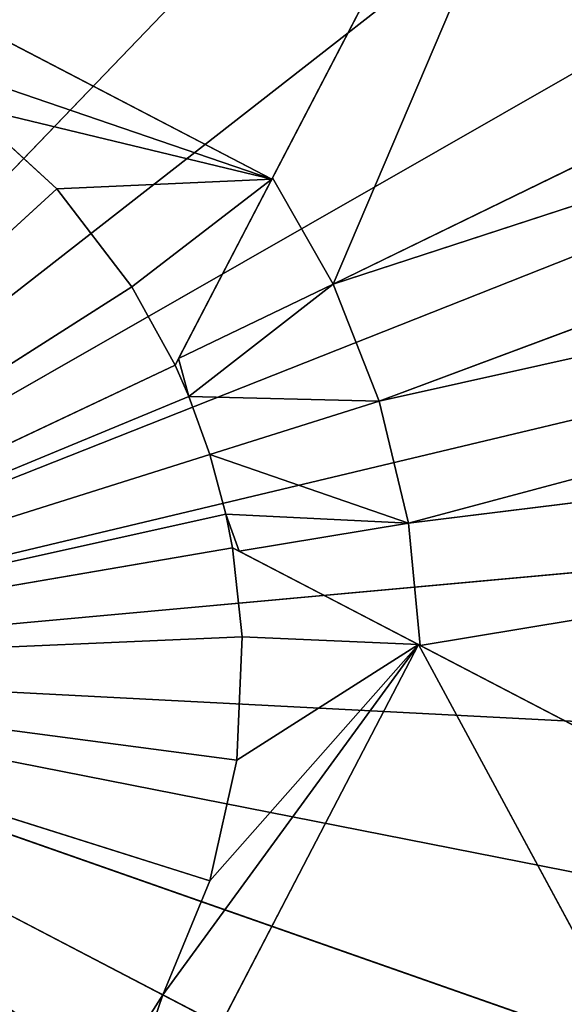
# Model space of a CAD drawing. Extents: x 0 to 604, y -645 to 1.
# Tile 630 of 656: x 44.215 to 44.869, y -600.904 to -599.722. Entities that reach past the tile are written whole.
import ezdxf

# ---------------------------------------------------------------- set-up
doc = ezdxf.new("R2010")
doc.units = 0
doc.header["$LTSCALE"] = 2.54
doc.layers.get('0').update_dxf_attribs({"color": 13, "linetype": 'CONTINUOUS'})

# ---------------------------------------------------------------- blocks, each defined once
blk = doc.blocks.new('GRUPA0_1')
at = {"color": 0}
for p, q in [((44.591312, -600.03979, 52.662582), (47.815159, -598.46997, 52.662582)), ((44.591312, -600.03979, 52.662582), (47.815159, -598.46997, 52.662582)), ((45.219944, -598.56476, 52.662582), (44.405548, -600.12885, 49.716358)), ((45.219944, -598.56476, 52.662582), (44.405548, -600.12885, 49.716358)), ((45.219944, -598.56476, 52.662582), (44.517658, -599.91357, 49.612583)), ((45.219944, -598.56476, 52.662582), (44.517658, -599.91357, 49.612583)), ((44.518604, -599.91174, 52.662582), (45.219944, -598.56476, 52.662582)), ((44.518604, -599.91174, 52.662582), (45.219944, -598.56476, 52.662582)), ((44.591312, -600.03979, 52.662582), (45.219944, -598.56476, 52.662582)), ((44.591312, -600.03979, 52.662582), (45.219944, -598.56476, 52.662582)), ((45.364197, -598.69769, 46.662582), (43.631683, -600.5, 46.662582)), ((45.364197, -598.69769, 46.662582), (43.631683, -600.5, 46.662582)), ((44.591312, -600.03979, 52.662582), (48.00724, -598.92615, 52.662582)), ((44.591312, -600.03979, 52.662582), (48.00724, -598.92615, 52.662582)), ((44.646729, -600.18005, 52.662582), (48.00724, -598.92615, 52.662582)), ((44.646729, -600.18005, 52.662582), (48.00724, -598.92615, 52.662582)), ((45.603062, -598.96259, 46.662582), (43.631683, -600.5, 46.662582)), ((45.603062, -598.96259, 46.662582), (43.631683, -600.5, 46.662582)), ((43.631683, -600.5, 46.662582), (45.801796, -599.25879, 46.662582)), ((43.631683, -600.5, 46.662582), (45.801796, -599.25879, 46.662582)), ((44.646729, -600.18005, 52.662582), (48.149742, -599.40015, 52.662582)), ((44.646729, -600.18005, 52.662582), (48.149742, -599.40015, 52.662582)), ((44.681763, -600.32672, 52.662582), (48.149742, -599.40015, 52.662582)), ((44.681763, -600.32672, 52.662582), (48.149742, -599.40015, 52.662582)), ((44.517658, -599.91357, 49.612583), (43.60408, -599.43787, 49.612583)), ((44.517658, -599.91357, 49.612583), (43.60408, -599.43787, 49.612583)), ((45.956348, -599.58026, 46.662582), (43.631683, -600.5, 46.662582)), ((45.956348, -599.58026, 46.662582), (43.631683, -600.5, 46.662582)), ((44.517658, -599.91357, 49.612583), (44.024696, -599.74518, 49.612583)), ((44.517658, -599.91357, 49.612583), (44.024696, -599.74518, 49.612583)), ((44.149799, -599.82489, 49.612583), (44.517658, -599.91357, 49.612583)), ((44.149799, -599.82489, 49.612583), (44.259155, -599.92511, 49.612583)), ((44.149799, -599.82489, 49.612583), (44.517658, -599.91357, 49.612583)), ((44.149799, -599.82489, 49.612583), (44.259155, -599.92511, 49.612583)), ((44.681763, -600.32672, 52.662582), (48.241051, -599.8866, 52.662582)), ((44.681763, -600.32672, 52.662582), (48.241051, -599.8866, 52.662582)), ((44.695629, -600.47333, 52.662582), (48.241051, -599.8866, 52.662582)), ((44.695629, -600.47333, 52.662582), (48.241051, -599.8866, 52.662582)), ((44.259155, -599.92511, 49.612583), (44.517658, -599.91357, 49.612583)), ((44.259155, -599.92511, 49.612583), (44.517658, -599.91357, 49.612583)), ((44.349449, -600.04285, 49.612583), (44.517658, -599.91357, 49.612583)), ((44.349449, -600.04285, 49.612583), (44.517658, -599.91357, 49.612583)), ((44.401352, -600.13696, 49.612583), (44.517658, -599.91357, 49.612583)), ((44.401352, -600.13696, 49.612583), (44.517658, -599.91357, 49.612583)), ((44.405548, -600.12885, 49.716358), (44.518604, -599.91174, 52.662582)), ((44.405548, -600.12885, 49.716358), (44.518604, -599.91174, 52.662582)), ((44.517658, -599.91357, 49.612583), (44.405548, -600.12885, 49.716358)), ((44.517658, -599.91357, 49.612583), (44.405548, -600.12885, 49.716358)), ((44.518604, -599.91174, 52.662582), (44.591312, -600.03979, 52.662582)), ((44.518604, -599.91174, 52.662582), (44.591312, -600.03979, 52.662582)), ((46.06358, -599.92047, 46.662582), (43.631683, -600.5, 46.662582)), ((46.06358, -599.92047, 46.662582), (43.631683, -600.5, 46.662582)), ((43.631683, -600.5, 49.336079), (44.259155, -599.92511, 49.612583)), ((43.631683, -600.5, 49.336079), (44.259155, -599.92511, 49.612583)), ((44.259155, -599.92511, 49.612583), (44.349449, -600.04285, 49.612583)), ((44.259155, -599.92511, 49.612583), (44.349449, -600.04285, 49.612583)), ((43.631683, -600.5, 49.336079), (44.349449, -600.04285, 49.612583)), ((43.631683, -600.5, 49.336079), (44.349449, -600.04285, 49.612583)), ((44.349449, -600.04285, 49.612583), (44.401352, -600.13696, 49.612583)), ((44.349449, -600.04285, 49.612583), (44.401352, -600.13696, 49.612583)), ((44.591312, -600.03979, 52.662582), (44.405548, -600.12885, 49.716358)), ((44.591312, -600.03979, 52.662582), (44.405548, -600.12885, 49.716358)), ((44.591312, -600.03979, 52.662582), (44.417934, -600.17438, 49.612583)), ((44.591312, -600.03979, 52.662582), (44.417934, -600.17438, 49.612583)), ((44.591312, -600.03979, 52.662582), (44.646729, -600.18005, 52.662582)), ((44.591312, -600.03979, 52.662582), (44.646729, -600.18005, 52.662582)), ((43.631683, -600.5, 49.336079), (44.401352, -600.13696, 49.612583)), ((43.631683, -600.5, 49.336079), (44.401352, -600.13696, 49.612583)), ((44.401352, -600.13696, 49.612583), (44.405548, -600.12885, 49.716358)), ((44.401352, -600.13696, 49.612583), (44.405548, -600.12885, 49.716358)), ((44.401352, -600.13696, 49.612583), (44.417934, -600.17438, 49.612583)), ((44.401352, -600.13696, 49.612583), (44.417934, -600.17438, 49.612583)), ((44.417934, -600.17438, 49.612583), (44.405548, -600.12885, 49.716358)), ((44.417934, -600.17438, 49.612583), (44.405548, -600.12885, 49.716358)), ((44.417934, -600.17438, 49.612583), (43.631683, -600.5, 49.336079)), ((44.417934, -600.17438, 49.612583), (43.631683, -600.5, 49.336079)), ((44.646729, -600.18005, 52.662582), (44.417934, -600.17438, 49.612583)), ((44.417934, -600.17438, 49.612583), (44.443317, -600.24414, 49.612583)), ((44.646729, -600.18005, 52.662582), (44.417934, -600.17438, 49.612583)), ((44.417934, -600.17438, 49.612583), (44.443317, -600.24414, 49.612583)), ((44.646729, -600.18005, 52.662582), (44.443317, -600.24414, 49.612583)), ((44.646729, -600.18005, 52.662582), (44.443317, -600.24414, 49.612583)), ((44.646729, -600.18005, 52.662582), (44.681763, -600.32672, 52.662582)), ((44.646729, -600.18005, 52.662582), (44.681763, -600.32672, 52.662582)), ((43.631683, -600.5, 49.336079), (44.443317, -600.24414, 49.612583)), ((43.631683, -600.5, 49.336079), (44.443317, -600.24414, 49.612583)), ((44.681763, -600.32672, 52.662582), (44.443317, -600.24414, 49.612583)), ((44.443317, -600.24414, 49.612583), (44.462528, -600.31586, 49.612583)), ((44.681763, -600.32672, 52.662582), (44.443317, -600.24414, 49.612583)), ((44.443317, -600.24414, 49.612583), (44.462528, -600.31586, 49.612583)), ((43.631683, -600.5, 46.662582), (46.121307, -600.27246, 46.662582)), ((43.631683, -600.5, 46.662582), (46.121307, -600.27246, 46.662582)), ((44.462528, -600.31586, 49.612583), (43.631683, -600.5, 49.336079)), ((44.462528, -600.31586, 49.612583), (43.631683, -600.5, 49.336079)), ((44.478493, -600.36029, 49.716358), (44.462528, -600.31586, 49.612583)), ((44.462528, -600.31586, 49.612583), (44.470428, -600.35608, 49.612583)), ((44.478493, -600.36029, 49.716358), (44.462528, -600.31586, 49.612583)), ((44.681763, -600.32672, 52.662582), (44.462528, -600.31586, 49.612583)), ((44.681763, -600.32672, 52.662582), (44.462528, -600.31586, 49.612583)), ((44.462528, -600.31586, 49.612583), (44.470428, -600.35608, 49.612583)), ((44.681763, -600.32672, 52.662582), (44.478493, -600.36029, 49.716358)), ((44.681763, -600.32672, 52.662582), (44.478493, -600.36029, 49.716358)), ((44.681763, -600.32672, 52.662582), (44.695629, -600.47333, 52.662582)), ((44.681763, -600.32672, 52.662582), (44.695629, -600.47333, 52.662582)), ((43.631683, -600.5, 49.336079), (44.470428, -600.35608, 49.612583)), ((43.631683, -600.5, 49.336079), (44.470428, -600.35608, 49.612583)), ((44.478493, -600.36029, 49.716358), (44.470428, -600.35608, 49.612583)), ((44.470428, -600.35608, 49.612583), (44.69381, -600.47241, 49.612583)), ((44.470428, -600.35608, 49.612583), (44.69381, -600.47241, 49.612583)), ((44.470428, -600.35608, 49.612583), (44.481876, -600.46295, 49.612583)), ((44.478493, -600.36029, 49.716358), (44.470428, -600.35608, 49.612583)), ((44.470428, -600.35608, 49.612583), (44.481876, -600.46295, 49.612583)), ((44.695629, -600.47333, 52.662582), (44.478493, -600.36029, 49.716358)), ((44.478493, -600.36029, 49.716358), (44.69381, -600.47241, 49.612583)), ((44.478493, -600.36029, 49.716358), (44.69381, -600.47241, 49.612583)), ((44.695629, -600.47333, 52.662582), (44.478493, -600.36029, 49.716358)), ((44.481876, -600.46295, 49.612583), (43.631683, -600.5, 49.336079)), ((44.481876, -600.46295, 49.612583), (43.631683, -600.5, 49.336079)), ((44.481876, -600.46295, 49.612583), (44.475395, -600.61115, 49.612583)), ((44.481876, -600.46295, 49.612583), (44.475395, -600.61115, 49.612583)), ((44.69381, -600.47241, 49.612583), (44.481876, -600.46295, 49.612583)), ((44.69381, -600.47241, 49.612583), (44.481876, -600.46295, 49.612583)), ((44.218132, -601.38599, 49.612583), (44.69381, -600.47241, 49.612583)), ((44.218132, -601.38599, 49.612583), (44.69381, -600.47241, 49.612583)), ((44.386497, -600.89301, 49.612583), (44.69381, -600.47241, 49.612583)), ((44.386497, -600.89301, 49.612583), (44.69381, -600.47241, 49.612583)), ((44.443275, -600.75598, 49.612583), (44.69381, -600.47241, 49.612583)), ((44.443275, -600.75598, 49.612583), (44.69381, -600.47241, 49.612583)), ((44.475395, -600.61115, 49.612583), (44.69381, -600.47241, 49.612583)), ((44.475395, -600.61115, 49.612583), (44.69381, -600.47241, 49.612583)), ((44.695629, -600.47333, 52.662582), (44.69381, -600.47241, 49.612583)), ((44.69381, -600.47241, 49.612583), (46.042603, -601.17468, 52.662582)), ((44.695629, -600.47333, 52.662582), (44.69381, -600.47241, 49.612583)), ((44.69381, -600.47241, 49.612583), (46.042603, -601.17468, 52.662582)), ((44.69381, -600.47241, 49.612583), (45.566925, -602.08826, 52.662582)), ((44.69381, -600.47241, 49.612583), (45.566925, -602.08826, 52.662582)), ((46.042603, -601.17468, 52.662582), (44.695629, -600.47333, 52.662582)), ((46.042603, -601.17468, 52.662582), (44.695629, -600.47333, 52.662582)), ((45.849113, -601.65454, 46.662582), (43.631683, -600.5, 46.662582)), ((43.631683, -600.5, 46.662582), (45.990856, -601.32721, 46.662582)), ((45.849113, -601.65454, 46.662582), (43.631683, -600.5, 46.662582)), ((46.128349, -600.62909, 46.662582), (43.631683, -600.5, 46.662582)), ((46.128349, -600.62909, 46.662582), (43.631683, -600.5, 46.662582)), ((46.084568, -600.98309, 46.662582), (43.631683, -600.5, 46.662582)), ((46.084568, -600.98309, 46.662582), (43.631683, -600.5, 46.662582)), ((43.631683, -600.5, 46.662582), (45.990856, -601.32721, 46.662582)), ((44.386497, -600.89301, 49.612583), (43.631683, -600.5, 49.336079)), ((43.631683, -600.5, 49.336079), (44.475395, -600.61115, 49.612583)), ((43.631683, -600.5, 49.336079), (44.475395, -600.61115, 49.612583)), ((43.631683, -600.5, 49.336079), (44.443275, -600.75598, 49.612583)), ((43.631683, -600.5, 49.336079), (44.443275, -600.75598, 49.612583)), ((44.386497, -600.89301, 49.612583), (43.631683, -600.5, 49.336079)), ((44.475395, -600.61115, 49.612583), (44.443275, -600.75598, 49.612583)), ((44.475395, -600.61115, 49.612583), (44.443275, -600.75598, 49.612583)), ((44.443275, -600.75598, 49.612583), (44.386497, -600.89301, 49.612583)), ((44.443275, -600.75598, 49.612583), (44.386497, -600.89301, 49.612583)), ((44.386497, -600.89301, 49.612583), (44.218132, -601.38599, 49.612583)), ((44.386497, -600.89301, 49.612583), (44.218132, -601.38599, 49.612583)), ((44.386497, -600.89301, 49.612583), (44.306786, -601.01813, 49.612583)), ((44.386497, -600.89301, 49.612583), (44.306786, -601.01813, 49.612583))]:
    blk.add_line(p, q, dxfattribs=at)
mesh = blk.add_polyface(dxfattribs=at)
corners = [(559.87292, -599.1319, 52.112583), (3.631672, -558.5, 52.112583), (559.69244, -599.80542, 52.112583)]
mesh.append_faces([[corners[k] for k in face] for face in [(0, 1, 2)]], dxfattribs={"color": 0})
mesh = blk.add_polyface(dxfattribs=at)
corners = [(559.69244, -599.80542, 52.112583), (3.631672, -558.5, 52.112583), (44.999771, -596.74121, 52.112583)]
mesh.append_faces([[corners[k] for k in face] for face in [(0, 1, 2)]], dxfattribs={"color": 0})
mesh = blk.add_polyface(dxfattribs=at)
corners = [(568.63171, -604.5, 0.612584), (38.631714, -604.5, 0.612584), (38.631714, -596.5, 0.612584)]
mesh.append_faces([[corners[k] for k in face] for face in [(0, 1, 2)]], dxfattribs={"color": 0})
mesh = blk.add_polyface(dxfattribs=at)
corners = [(568.63171, -604.5, 0.612584), (38.631714, -596.5, 0.612584), (568.63171, -596.5, 0.612584)]
mesh.append_faces([[corners[k] for k in face] for face in [(0, 1, 2)]], dxfattribs={"color": 0})
mesh = blk.add_polyface(dxfattribs=at)
corners = [(567.63171, -596.5, 1.612584), (39.631699, -596.5, 1.612584), (39.631699, -604.5, 1.612584)]
mesh.append_faces([[corners[k] for k in face] for face in [(0, 1, 2)]], dxfattribs={"color": 0})
mesh = blk.add_polyface(dxfattribs=at)
corners = [(567.63171, -596.5, 1.612584), (39.631699, -604.5, 1.612584), (567.63171, -604.5, 1.612584)]
mesh.append_faces([[corners[k] for k in face] for face in [(0, 1, 2)]], dxfattribs={"color": 0})
mesh = blk.add_polyface(dxfattribs=at)
corners = [(44.45892, -598.14081, 46.662582), (43.631683, -600.5, 46.662582), (44.114754, -598.04712, 46.662582)]
mesh.append_faces([[corners[k] for k in face] for face in [(0, 1, 2)]], dxfattribs={"color": 0})
mesh = blk.add_polyface(dxfattribs=at)
corners = [(44.786243, -598.28259, 46.662582), (43.631683, -600.5, 46.662582), (44.45892, -598.14081, 46.662582)]
mesh.append_faces([[corners[k] for k in face] for face in [(0, 1, 2)]], dxfattribs={"color": 0})
mesh = blk.add_polyface(dxfattribs=at)
corners = [(45.090065, -598.46942, 46.662582), (43.631683, -600.5, 46.662582), (44.786243, -598.28259, 46.662582)]
mesh.append_faces([[corners[k] for k in face] for face in [(0, 1, 2)]], dxfattribs={"color": 0})
mesh = blk.add_polyface(dxfattribs=at)
corners = [(45.364197, -598.69769, 46.662582), (43.631683, -600.5, 46.662582), (45.090065, -598.46942, 46.662582)]
mesh.append_faces([[corners[k] for k in face] for face in [(0, 1, 2)]], dxfattribs={"color": 0})
mesh = blk.add_polyface(dxfattribs=at)
corners = [(47.815159, -598.46997, 52.662582), (45.219944, -598.56476, 52.662582), (44.591312, -600.03979, 52.662582)]
mesh.append_faces([[corners[k] for k in face] for face in [(0, 1, 2)]], dxfattribs={"color": 0})
mesh = blk.add_polyface(dxfattribs=at)
corners = [(48.00724, -598.92615, 52.662582), (47.815159, -598.46997, 52.662582), (44.591312, -600.03979, 52.662582)]
mesh.append_faces([[corners[k] for k in face] for face in [(0, 1, 2)]], dxfattribs={"color": 0})
mesh = blk.add_polyface(dxfattribs=at)
corners = [(45.219944, -598.56476, 52.662582), (43.60408, -599.43787, 49.612583), (44.517658, -599.91357, 49.612583)]
mesh.append_faces([[corners[k] for k in face] for face in [(0, 1, 2)]], dxfattribs={"color": 0})
mesh = blk.add_polyface(dxfattribs=at)
corners = [(45.219944, -598.56476, 52.662582), (44.405548, -600.12885, 49.716358), (44.518604, -599.91174, 52.662582)]
mesh.append_faces([[corners[k] for k in face] for face in [(0, 1, 2)]], dxfattribs={"color": 0})
mesh = blk.add_polyface(dxfattribs=at)
corners = [(45.219944, -598.56476, 52.662582), (44.517658, -599.91357, 49.612583), (44.405548, -600.12885, 49.716358)]
mesh.append_faces([[corners[k] for k in face] for face in [(0, 1, 2)]], dxfattribs={"color": 0})
mesh = blk.add_polyface(dxfattribs=at)
corners = [(45.219944, -598.56476, 52.662582), (44.518604, -599.91174, 52.662582), (44.591312, -600.03979, 52.662582)]
mesh.append_faces([[corners[k] for k in face] for face in [(0, 1, 2)]], dxfattribs={"color": 0})
mesh = blk.add_polyface(dxfattribs=at)
corners = [(45.603062, -598.96259, 46.662582), (43.631683, -600.5, 46.662582), (45.364197, -598.69769, 46.662582)]
mesh.append_faces([[corners[k] for k in face] for face in [(0, 1, 2)]], dxfattribs={"color": 0})
mesh = blk.add_polyface(dxfattribs=at)
corners = [(48.00724, -598.92615, 52.662582), (44.591312, -600.03979, 52.662582), (44.646729, -600.18005, 52.662582)]
mesh.append_faces([[corners[k] for k in face] for face in [(0, 1, 2)]], dxfattribs={"color": 0})
mesh = blk.add_polyface(dxfattribs=at)
corners = [(48.149742, -599.40015, 52.662582), (48.00724, -598.92615, 52.662582), (44.646729, -600.18005, 52.662582)]
mesh.append_faces([[corners[k] for k in face] for face in [(0, 1, 2)]], dxfattribs={"color": 0})
mesh = blk.add_polyface(dxfattribs=at)
corners = [(45.801796, -599.25879, 46.662582), (43.631683, -600.5, 46.662582), (45.603062, -598.96259, 46.662582)]
mesh.append_faces([[corners[k] for k in face] for face in [(0, 1, 2)]], dxfattribs={"color": 0})
mesh = blk.add_polyface(dxfattribs=at)
corners = [(45.956348, -599.58026, 46.662582), (43.631683, -600.5, 46.662582), (45.801796, -599.25879, 46.662582)]
mesh.append_faces([[corners[k] for k in face] for face in [(0, 1, 2)]], dxfattribs={"color": 0})
mesh = blk.add_polyface(dxfattribs=at)
corners = [(48.149742, -599.40015, 52.662582), (44.646729, -600.18005, 52.662582), (44.681763, -600.32672, 52.662582)]
mesh.append_faces([[corners[k] for k in face] for face in [(0, 1, 2)]], dxfattribs={"color": 0})
mesh = blk.add_polyface(dxfattribs=at)
corners = [(48.241051, -599.8866, 52.662582), (48.149742, -599.40015, 52.662582), (44.681763, -600.32672, 52.662582)]
mesh.append_faces([[corners[k] for k in face] for face in [(0, 1, 2)]], dxfattribs={"color": 0})
mesh = blk.add_polyface(dxfattribs=at)
corners = [(44.517658, -599.91357, 49.612583), (43.60408, -599.43787, 49.612583), (44.024696, -599.74518, 49.612583)]
mesh.append_faces([[corners[k] for k in face] for face in [(0, 1, 2)]], dxfattribs={"color": 0})
mesh = blk.add_polyface(dxfattribs=at)
corners = [(46.06358, -599.92047, 46.662582), (43.631683, -600.5, 46.662582), (45.956348, -599.58026, 46.662582)]
mesh.append_faces([[corners[k] for k in face] for face in [(0, 1, 2)]], dxfattribs={"color": 0})
mesh = blk.add_polyface(dxfattribs=at)
corners = [(44.517658, -599.91357, 49.612583), (44.024696, -599.74518, 49.612583), (44.149799, -599.82489, 49.612583)]
mesh.append_faces([[corners[k] for k in face] for face in [(0, 1, 2)]], dxfattribs={"color": 0})
mesh = blk.add_polyface(dxfattribs=at)
corners = [(44.259155, -599.92511, 49.612583), (44.149799, -599.82489, 49.612583), (43.631683, -600.5, 49.336079)]
mesh.append_faces([[corners[k] for k in face] for face in [(0, 1, 2)]], dxfattribs={"color": 0})
mesh = blk.add_polyface(dxfattribs=at)
corners = [(44.517658, -599.91357, 49.612583), (44.149799, -599.82489, 49.612583), (44.259155, -599.92511, 49.612583)]
mesh.append_faces([[corners[k] for k in face] for face in [(0, 1, 2)]], dxfattribs={"color": 0})
mesh = blk.add_polyface(dxfattribs=at)
corners = [(48.241051, -599.8866, 52.662582), (44.681763, -600.32672, 52.662582), (44.695629, -600.47333, 52.662582)]
mesh.append_faces([[corners[k] for k in face] for face in [(0, 1, 2)]], dxfattribs={"color": 0})
mesh = blk.add_polyface(dxfattribs=at)
corners = [(48.241051, -599.8866, 52.662582), (44.695629, -600.47333, 52.662582), (46.042603, -601.17468, 52.662582)]
mesh.append_faces([[corners[k] for k in face] for face in [(0, 1, 2)]], dxfattribs={"color": 0})
mesh = blk.add_polyface(dxfattribs=at)
corners = [(44.517658, -599.91357, 49.612583), (44.259155, -599.92511, 49.612583), (44.349449, -600.04285, 49.612583)]
mesh.append_faces([[corners[k] for k in face] for face in [(0, 1, 2)]], dxfattribs={"color": 0})
mesh = blk.add_polyface(dxfattribs=at)
corners = [(44.517658, -599.91357, 49.612583), (44.349449, -600.04285, 49.612583), (44.401352, -600.13696, 49.612583)]
mesh.append_faces([[corners[k] for k in face] for face in [(0, 1, 2)]], dxfattribs={"color": 0})
mesh = blk.add_polyface(dxfattribs=at)
corners = [(44.517658, -599.91357, 49.612583), (44.401352, -600.13696, 49.612583), (44.405548, -600.12885, 49.716358)]
mesh.append_faces([[corners[k] for k in face] for face in [(0, 1, 2)]], dxfattribs={"color": 0})
mesh = blk.add_polyface(dxfattribs=at)
corners = [(44.518604, -599.91174, 52.662582), (44.405548, -600.12885, 49.716358), (44.591312, -600.03979, 52.662582)]
mesh.append_faces([[corners[k] for k in face] for face in [(0, 1, 2)]], dxfattribs={"color": 0})
mesh = blk.add_polyface(dxfattribs=at)
corners = [(46.121307, -600.27246, 46.662582), (43.631683, -600.5, 46.662582), (46.06358, -599.92047, 46.662582)]
mesh.append_faces([[corners[k] for k in face] for face in [(0, 1, 2)]], dxfattribs={"color": 0})
mesh = blk.add_polyface(dxfattribs=at)
corners = [(44.349449, -600.04285, 49.612583), (44.259155, -599.92511, 49.612583), (43.631683, -600.5, 49.336079)]
mesh.append_faces([[corners[k] for k in face] for face in [(0, 1, 2)]], dxfattribs={"color": 0})
mesh = blk.add_polyface(dxfattribs=at)
corners = [(44.401352, -600.13696, 49.612583), (44.349449, -600.04285, 49.612583), (43.631683, -600.5, 49.336079)]
mesh.append_faces([[corners[k] for k in face] for face in [(0, 1, 2)]], dxfattribs={"color": 0})
mesh = blk.add_polyface(dxfattribs=at)
corners = [(44.591312, -600.03979, 52.662582), (44.405548, -600.12885, 49.716358), (44.417934, -600.17438, 49.612583)]
mesh.append_faces([[corners[k] for k in face] for face in [(0, 1, 2)]], dxfattribs={"color": 0})
mesh = blk.add_polyface(dxfattribs=at)
corners = [(44.591312, -600.03979, 52.662582), (44.417934, -600.17438, 49.612583), (44.646729, -600.18005, 52.662582)]
mesh.append_faces([[corners[k] for k in face] for face in [(0, 1, 2)]], dxfattribs={"color": 0})
mesh = blk.add_polyface(dxfattribs=at)
corners = [(44.417934, -600.17438, 49.612583), (44.401352, -600.13696, 49.612583), (43.631683, -600.5, 49.336079)]
mesh.append_faces([[corners[k] for k in face] for face in [(0, 1, 2)]], dxfattribs={"color": 0})
mesh = blk.add_polyface(dxfattribs=at)
corners = [(44.405548, -600.12885, 49.716358), (44.401352, -600.13696, 49.612583), (44.417934, -600.17438, 49.612583)]
mesh.append_faces([[corners[k] for k in face] for face in [(0, 1, 2)]], dxfattribs={"color": 0})
mesh = blk.add_polyface(dxfattribs=at)
corners = [(44.443317, -600.24414, 49.612583), (44.417934, -600.17438, 49.612583), (43.631683, -600.5, 49.336079)]
mesh.append_faces([[corners[k] for k in face] for face in [(0, 1, 2)]], dxfattribs={"color": 0})
mesh = blk.add_polyface(dxfattribs=at)
corners = [(44.417934, -600.17438, 49.612583), (44.443317, -600.24414, 49.612583), (44.646729, -600.18005, 52.662582)]
mesh.append_faces([[corners[k] for k in face] for face in [(0, 1, 2)]], dxfattribs={"color": 0})
mesh = blk.add_polyface(dxfattribs=at)
corners = [(44.646729, -600.18005, 52.662582), (44.443317, -600.24414, 49.612583), (44.681763, -600.32672, 52.662582)]
mesh.append_faces([[corners[k] for k in face] for face in [(0, 1, 2)]], dxfattribs={"color": 0})
mesh = blk.add_polyface(dxfattribs=at)
corners = [(44.462528, -600.31586, 49.612583), (44.443317, -600.24414, 49.612583), (43.631683, -600.5, 49.336079)]
mesh.append_faces([[corners[k] for k in face] for face in [(0, 1, 2)]], dxfattribs={"color": 0})
mesh = blk.add_polyface(dxfattribs=at)
corners = [(44.443317, -600.24414, 49.612583), (44.462528, -600.31586, 49.612583), (44.681763, -600.32672, 52.662582)]
mesh.append_faces([[corners[k] for k in face] for face in [(0, 1, 2)]], dxfattribs={"color": 0})
mesh = blk.add_polyface(dxfattribs=at)
corners = [(46.128349, -600.62909, 46.662582), (43.631683, -600.5, 46.662582), (46.121307, -600.27246, 46.662582)]
mesh.append_faces([[corners[k] for k in face] for face in [(0, 1, 2)]], dxfattribs={"color": 0})
mesh = blk.add_polyface(dxfattribs=at)
corners = [(44.470428, -600.35608, 49.612583), (44.462528, -600.31586, 49.612583), (43.631683, -600.5, 49.336079)]
mesh.append_faces([[corners[k] for k in face] for face in [(0, 1, 2)]], dxfattribs={"color": 0})
mesh = blk.add_polyface(dxfattribs=at)
corners = [(44.462528, -600.31586, 49.612583), (44.470428, -600.35608, 49.612583), (44.478493, -600.36029, 49.716358)]
mesh.append_faces([[corners[k] for k in face] for face in [(0, 1, 2)]], dxfattribs={"color": 0})
mesh = blk.add_polyface(dxfattribs=at)
corners = [(44.462528, -600.31586, 49.612583), (44.478493, -600.36029, 49.716358), (44.681763, -600.32672, 52.662582)]
mesh.append_faces([[corners[k] for k in face] for face in [(0, 1, 2)]], dxfattribs={"color": 0})
mesh = blk.add_polyface(dxfattribs=at)
corners = [(44.681763, -600.32672, 52.662582), (44.478493, -600.36029, 49.716358), (44.695629, -600.47333, 52.662582)]
mesh.append_faces([[corners[k] for k in face] for face in [(0, 1, 2)]], dxfattribs={"color": 0})
mesh = blk.add_polyface(dxfattribs=at)
corners = [(44.481876, -600.46295, 49.612583), (44.470428, -600.35608, 49.612583), (43.631683, -600.5, 49.336079)]
mesh.append_faces([[corners[k] for k in face] for face in [(0, 1, 2)]], dxfattribs={"color": 0})
mesh = blk.add_polyface(dxfattribs=at)
corners = [(44.478493, -600.36029, 49.716358), (44.470428, -600.35608, 49.612583), (44.69381, -600.47241, 49.612583)]
mesh.append_faces([[corners[k] for k in face] for face in [(0, 1, 2)]], dxfattribs={"color": 0})
mesh = blk.add_polyface(dxfattribs=at)
corners = [(44.69381, -600.47241, 49.612583), (44.470428, -600.35608, 49.612583), (44.481876, -600.46295, 49.612583)]
mesh.append_faces([[corners[k] for k in face] for face in [(0, 1, 2)]], dxfattribs={"color": 0})
mesh = blk.add_polyface(dxfattribs=at)
corners = [(44.695629, -600.47333, 52.662582), (44.478493, -600.36029, 49.716358), (44.69381, -600.47241, 49.612583)]
mesh.append_faces([[corners[k] for k in face] for face in [(0, 1, 2)]], dxfattribs={"color": 0})
mesh = blk.add_polyface(dxfattribs=at)
corners = [(44.481876, -600.46295, 49.612583), (43.631683, -600.5, 49.336079), (44.475395, -600.61115, 49.612583)]
mesh.append_faces([[corners[k] for k in face] for face in [(0, 1, 2)]], dxfattribs={"color": 0})
mesh = blk.add_polyface(dxfattribs=at)
corners = [(44.69381, -600.47241, 49.612583), (44.481876, -600.46295, 49.612583), (44.475395, -600.61115, 49.612583)]
mesh.append_faces([[corners[k] for k in face] for face in [(0, 1, 2)]], dxfattribs={"color": 0})
mesh = blk.add_polyface(dxfattribs=at)
corners = [(44.69381, -600.47241, 49.612583), (44.386497, -600.89301, 49.612583), (44.218132, -601.38599, 49.612583)]
mesh.append_faces([[corners[k] for k in face] for face in [(0, 1, 2)]], dxfattribs={"color": 0})
mesh = blk.add_polyface(dxfattribs=at)
corners = [(44.69381, -600.47241, 49.612583), (44.218132, -601.38599, 49.612583), (45.566925, -602.08826, 52.662582)]
mesh.append_faces([[corners[k] for k in face] for face in [(0, 1, 2)]], dxfattribs={"color": 0})
mesh = blk.add_polyface(dxfattribs=at)
corners = [(44.69381, -600.47241, 49.612583), (44.443275, -600.75598, 49.612583), (44.386497, -600.89301, 49.612583)]
mesh.append_faces([[corners[k] for k in face] for face in [(0, 1, 2)]], dxfattribs={"color": 0})
mesh = blk.add_polyface(dxfattribs=at)
corners = [(44.69381, -600.47241, 49.612583), (44.475395, -600.61115, 49.612583), (44.443275, -600.75598, 49.612583)]
mesh.append_faces([[corners[k] for k in face] for face in [(0, 1, 2)]], dxfattribs={"color": 0})
mesh = blk.add_polyface(dxfattribs=at)
corners = [(44.695629, -600.47333, 52.662582), (44.69381, -600.47241, 49.612583), (46.042603, -601.17468, 52.662582)]
mesh.append_faces([[corners[k] for k in face] for face in [(0, 1, 2)]], dxfattribs={"color": 0})
mesh = blk.add_polyface(dxfattribs=at)
corners = [(44.69381, -600.47241, 49.612583), (45.566925, -602.08826, 52.662582), (46.042603, -601.17468, 52.662582)]
mesh.append_faces([[corners[k] for k in face] for face in [(0, 1, 2)]], dxfattribs={"color": 0})
mesh = blk.add_polyface(dxfattribs=at)
corners = [(44.55143, -602.82465, 46.662582), (44.211235, -602.93188, 46.662582), (43.631683, -600.5, 46.662582)]
mesh.append_faces([[corners[k] for k in face] for face in [(0, 1, 2)]], dxfattribs={"color": 0})
mesh = blk.add_polyface(dxfattribs=at)
corners = [(45.434013, -602.23254, 46.662582), (45.169109, -602.47137, 46.662582), (43.631683, -600.5, 46.662582)]
mesh.append_faces([[corners[k] for k in face] for face in [(0, 1, 2)]], dxfattribs={"color": 0})
mesh = blk.add_polyface(dxfattribs=at)
corners = [(45.169109, -602.47137, 46.662582), (44.872902, -602.6701, 46.662582), (43.631683, -600.5, 46.662582)]
mesh.append_faces([[corners[k] for k in face] for face in [(0, 1, 2)]], dxfattribs={"color": 0})
mesh = blk.add_polyface(dxfattribs=at)
corners = [(44.872902, -602.6701, 46.662582), (44.55143, -602.82465, 46.662582), (43.631683, -600.5, 46.662582)]
mesh.append_faces([[corners[k] for k in face] for face in [(0, 1, 2)]], dxfattribs={"color": 0})
mesh = blk.add_polyface(dxfattribs=at)
corners = [(45.990856, -601.32721, 46.662582), (45.849113, -601.65454, 46.662582), (43.631683, -600.5, 46.662582)]
mesh.append_faces([[corners[k] for k in face] for face in [(0, 1, 2)]], dxfattribs={"color": 0})
mesh = blk.add_polyface(dxfattribs=at)
corners = [(45.849113, -601.65454, 46.662582), (45.662231, -601.95837, 46.662582), (43.631683, -600.5, 46.662582)]
mesh.append_faces([[corners[k] for k in face] for face in [(0, 1, 2)]], dxfattribs={"color": 0})
mesh = blk.add_polyface(dxfattribs=at)
corners = [(45.662231, -601.95837, 46.662582), (45.434013, -602.23254, 46.662582), (43.631683, -600.5, 46.662582)]
mesh.append_faces([[corners[k] for k in face] for face in [(0, 1, 2)]], dxfattribs={"color": 0})
mesh = blk.add_polyface(dxfattribs=at)
corners = [(46.128349, -600.62909, 46.662582), (46.084568, -600.98309, 46.662582), (43.631683, -600.5, 46.662582)]
mesh.append_faces([[corners[k] for k in face] for face in [(0, 1, 2)]], dxfattribs={"color": 0})
mesh = blk.add_polyface(dxfattribs=at)
corners = [(46.084568, -600.98309, 46.662582), (45.990856, -601.32721, 46.662582), (43.631683, -600.5, 46.662582)]
mesh.append_faces([[corners[k] for k in face] for face in [(0, 1, 2)]], dxfattribs={"color": 0})
mesh = blk.add_polyface(dxfattribs=at)
corners = [(44.386497, -600.89301, 49.612583), (43.631683, -600.5, 49.336079), (44.306786, -601.01813, 49.612583)]
mesh.append_faces([[corners[k] for k in face] for face in [(0, 1, 2)]], dxfattribs={"color": 0})
mesh = blk.add_polyface(dxfattribs=at)
corners = [(44.306786, -601.01813, 49.612583), (43.631683, -600.5, 49.336079), (44.206558, -601.12744, 49.612583)]
mesh.append_faces([[corners[k] for k in face] for face in [(0, 1, 2)]], dxfattribs={"color": 0})
mesh = blk.add_polyface(dxfattribs=at)
corners = [(44.475395, -600.61115, 49.612583), (43.631683, -600.5, 49.336079), (44.443275, -600.75598, 49.612583)]
mesh.append_faces([[corners[k] for k in face] for face in [(0, 1, 2)]], dxfattribs={"color": 0})
mesh = blk.add_polyface(dxfattribs=at)
corners = [(44.443275, -600.75598, 49.612583), (43.631683, -600.5, 49.336079), (44.386497, -600.89301, 49.612583)]
mesh.append_faces([[corners[k] for k in face] for face in [(0, 1, 2)]], dxfattribs={"color": 0})
mesh = blk.add_polyface(dxfattribs=at)
corners = [(44.386497, -600.89301, 49.612583), (44.306786, -601.01813, 49.612583), (44.218132, -601.38599, 49.612583)]
mesh.append_faces([[corners[k] for k in face] for face in [(0, 1, 2)]], dxfattribs={"color": 0})

msp = doc.modelspace()

# ---------------------------------------------------------------- block references
at = {"color": 0}
msp.add_blockref('GRUPA0_1', (0, 0), dxfattribs=at)

doc.saveas('drawing.dxf')
